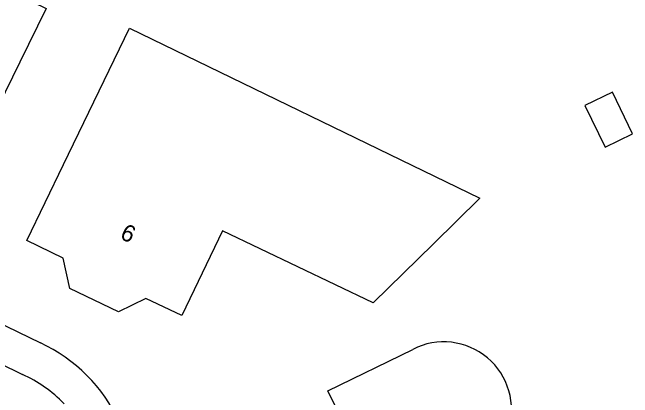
# Model space of a CAD drawing. Extents: x 160457 to 162082, y 388340 to 389736.
# Drawn here: x 161220.21 to 161256.94, y 388602.96 to 388625.75 of the extents above; entities that cross this region are included whole.
import ezdxf

# ---------------------------------------------------------------- set-up
doc = ezdxf.new("R2010")
doc.units = 0
for name, color, linetype in [('IMGEO_Pand', 7, 'Continuous'), ('IMGEO_Pand_nummerreeks', 7, 'Continuous'), ('IMGEO_Voetpad_open', 7, 'Continuous')]:
    doc.layers.add(name, color=color, linetype=linetype)

msp = doc.modelspace()

# ---------------------------------------------------------------- linework, layer by layer
at = {"layer": 'IMGEO_Pand'}
for points in [[(161209.984, 388629.602), (161214.532, 388627.384), (161215.458, 388629.28), (161222.21, 388625.984), (161220.647, 388622.811), (161218.436, 388618.325), (161212.979, 388620.954), (161212.837, 388620.648), (161212.63, 388620.737), (161210.919, 388617.182), (161210.014, 388617.616), (161209.59, 388616.737), (161205.765, 388618.604), (161206.158, 388619.484), (161205.285, 388619.91), (161207.467, 388624.41), (161209.984, 388629.602)], [(161223.242, 388616.749), (161227.15, 388624.809), (161247.893, 388614.755), (161245.143, 388612.064), (161241.569, 388608.566), (161232.645, 388612.821), (161230.255, 388607.811), (161228.119, 388608.821), (161226.493, 388608.033), (161223.624, 388609.415), (161223.227, 388611.202), (161221.06, 388612.25), (161223.242, 388616.749)], [(161256.937, 388618.56), (161255.738, 388621.026), (161254.111, 388620.234), (161255.31, 388617.769), (161256.937, 388618.56)], [(161250.722, 388588.627), (161249.032, 388591.963), (161247.469, 388591.172), (161243.008, 388588.912), (161242.691, 388589.536), (161238.932, 388587.636), (161238.679, 388588.137), (161238.078, 388587.856), (161236.684, 388590.686), (161237.285, 388591.017), (161234.554, 388596.618), (161240.703, 388599.651), (161238.884, 388603.355), (161243.923, 388605.811)]]:
    msp.add_lwpolyline(points, dxfattribs=at)
msp.add_arc((161245.754, 388602.241), 4.013, 342.4987, 117.1531, dxfattribs=at)
at = {"layer": 'IMGEO_Voetpad_open'}
for points in [[(161173.508, 388629.675), (161221.872, 388606.193)], [(161213.589, 388607.869), (161220.804, 388604.333)]]:
    msp.add_lwpolyline(points, dxfattribs=at)
for centre, radius, start, end in [((161217.834, 388597.483), 9.601, 24.9114, 65.1254), ((161217.495, 388596.999), 8.046, 44.0854, 65.7129)]:
    msp.add_arc(centre, radius, start, end, dxfattribs=at)

# ---------------------------------------------------------------- texts
at = {"layer": 'IMGEO_Pand_nummerreeks'}
msp.add_text('6', height=1, rotation=334.0472, dxfattribs=at).set_placement((161226.528, 388612.398))

doc.saveas('drawing.dxf')
